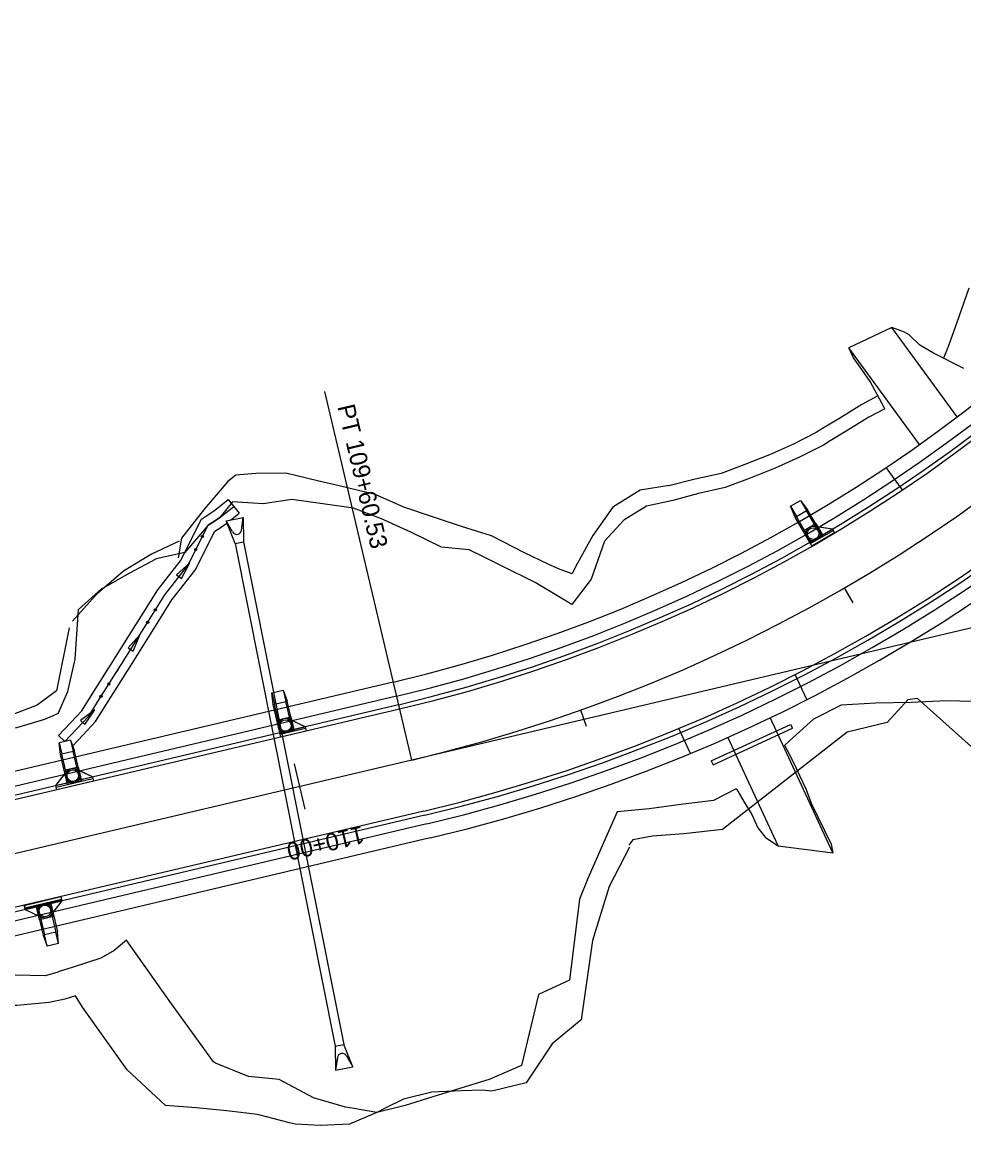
# Model space of a CAD drawing. Extents: x 979959 to 994833, y 1835619 to 1845316.
# Drawn here: x 982112.4 to 982435.7, y 1841766.9 to 1842148.9 of the extents above; entities that cross this region are included whole.
import ezdxf

# ---------------------------------------------------------------- set-up
doc = ezdxf.new("R2010")
doc.units = 0
for name, color, linetype in [('Future 5 Lane Construction Limits', 7, 'Continuous'), ('R_CONCRETE', 7, 'Continuous'), ('R_Drainage', 7, 'Continuous'), ('R_Horz Alg', 7, 'Continuous'), ('R_Horz Alg Annot', 7, 'Continuous'), ('R_Horz Alg Annot_Side Road', 7, 'Continuous'), ('R_Horz Alg Stationing', 7, 'Continuous'), ('R_Proposed Const Limits', 7, 'Continuous'), ('R_Proposed Road', 7, 'Continuous'), ('R_Special Ditch', 7, 'Continuous')]:
    doc.layers.add(name, color=color, linetype=linetype)

msp = doc.modelspace()

# ---------------------------------------------------------------- linework, layer by layer
at = {"layer": 'Future 5 Lane Construction Limits'}
for points in [[(982437.5, 1842057.66), (982434.06, 1842047.83), (982430.51, 1842037.83), (982428.72, 1842033.56)], [(982406.25, 1842020.64), (982400.68, 1842017.64), (982392.77, 1842012.78), (982387.22, 1842009.48), (982385.03, 1842008.03), (982377.19, 1842004.08), (982368.99, 1842000.42), (982360.58, 1841997.05), (982352.36, 1841993.96), (982343.5, 1841992), (982334.46, 1841989.78)], [(982301.27, 1841959.53), (982296.56, 1841961.21), (982293.01, 1841962.84), (982284.91, 1841966.73), (982273.5, 1841972.59), (982263.27, 1841975.82), (982253.27, 1841979.07), (982243.49, 1841982.38), (982233.63, 1841986.79), (982224.57, 1841988.94), (982221.29, 1841989.71), (982213.79, 1841991.49), (982202.91, 1841994.08), (982192.66, 1841993.96), (982185.81, 1841993.36), (982183.03, 1841991.24), (982174.98, 1841981.8), (982167.08, 1841971.75), (982166.01, 1841965.06)], [(982334.55, 1841989.81), (982324.61, 1841988.27), (982315.24, 1841982.37), (982308.39, 1841972.74), (982302.46, 1841962.12), (982301.27, 1841959.53)], [(982166.27, 1841970.7), (982156.78, 1841966.25), (982147.22, 1841960.47), (982138.13, 1841952.71), (982137.46, 1841951.99), (982129.74, 1841943.3)], [(982128.58, 1841940.97), (982124.22, 1841919.37), (982117.57, 1841914.43), (982109.22, 1841911.21), (982104.23, 1841910.29), (982099.88, 1841909.49), (982090.18, 1841907.89), (982080.15, 1841906.87), (982069.88, 1841905.17), (982059.93, 1841902.56), (982050.25, 1841899.8)], [(982619.19, 1841919.79), (982589.12, 1841925.44), (982561.38, 1841937.04), (982543.42, 1841940.66), (982527.9, 1841941.77), (982516.15, 1841942.04), (982509.6, 1841937.65), (982501.26, 1841931.38), (982493.51, 1841924.03), (982494.58, 1841913.21), (982486.28, 1841894.18), (982467.38, 1841888.32), (982456, 1841891.84), (982450.27, 1841889.44), (982419.85, 1841916.71), (982416.51, 1841916.29), (982409.39, 1841908.49), (982395.72, 1841905.15)], [(982395.72, 1841905.15), (982352.9, 1841871.8), (982339.62, 1841870.22), (982328.71, 1841869.47), (982322.05, 1841868.23)], [(982322.05, 1841868.23), (982320.7, 1841866.4)], [(982320.98, 1841865.63), (982314.01, 1841852.12), (982308.19, 1841833.64), (982304.35, 1841806.45), (982294.35, 1841798.16), (982285.45, 1841784.75), (982273.66, 1841781.86), (982270.25, 1841782.23), (982263.24, 1841781.96), (982253.07, 1841781.51), (982243.36, 1841779.11), (982237.09, 1841776.07), (982234.15, 1841774.62), (982224.84, 1841770.53), (982214.67, 1841770.09), (982206.31, 1841770.54), (982204.17, 1841771.02), (982193.61, 1841773.77), (982193.23, 1841773.84), (982182.65, 1841775.16), (982172.12, 1841776.22), (982161.67, 1841776.96), (982148.49, 1841789.28), (982133.14, 1841810.8), (982130.68, 1841814.59)], [(982130.68, 1841814.59), (982127.1, 1841813.49), (982121.73, 1841812.29), (982110.53, 1841811.26), (982099.87, 1841811.37), (982093.48, 1841811.24)]]:
    msp.add_lwpolyline(points, dxfattribs=at)
at = {"layer": 'R_CONCRETE'}
for p, q in [((982183.17, 1841985.03), (982186.92, 1841980.35)), ((982124.86, 1841903.97), (982127.05, 1841901.92))]:
    msp.add_line(p, q, dxfattribs=at)
for points in [[(982124.86, 1841903.97), (982128.96, 1841908.34), (982132.87, 1841912.52), (982136.46, 1841918.2), (982143.53, 1841929.43), (982143.93, 1841930.06), (982151.39, 1841941.97), (982158.93, 1841954.04), (982166.74, 1841964.02), (982173.98, 1841978.32), (982177.12, 1841980.38), (982178.5, 1841981.28), (982183.17, 1841985.03)], [(982183.99, 1841977.99), (982186.92, 1841980.35)], [(982129.74, 1841900.4), (982133.34, 1841904.24), (982137.64, 1841908.84), (982141.53, 1841915), (982148.61, 1841926.24), (982149.01, 1841926.87), (982156.48, 1841938.78), (982163.85, 1841950.6), (982171.83, 1841960.79), (982178.6, 1841974.18), (982180.4, 1841975.35), (982182.03, 1841976.42), (982182.71, 1841976.96)]]:
    msp.add_lwpolyline(points, dxfattribs=at)
at = {"layer": 'R_Drainage'}
for p, q in [((982376.21, 1841982.73), (982379.67, 1841984.74)), ((982377.79, 1841979.02), (982376.21, 1841982.73)), ((982376.21, 1841982.73), (982378.22, 1841979.27)), ((982379.67, 1841984.74), (982382.11, 1841981.53)), ((982379.67, 1841984.74), (982381.68, 1841981.28)), ((982387.38, 1841972.45), (982382.11, 1841981.53)), ((982182.43, 1841977.68), (982188.31, 1841978.85)), ((982185.49, 1841969.98), (982182.43, 1841977.68)), ((982184.64, 1841973.91), (982182.43, 1841977.68)), ((982187.73, 1841974.53), (982188.31, 1841978.85)), ((982188.31, 1841978.85), (982188.43, 1841970.57)), ((982383.06, 1841969.94), (982377.79, 1841979.02)), ((982378.22, 1841979.27), (982381.68, 1841981.28)), ((982383.24, 1841970.62), (982378.22, 1841979.27)), ((982386.7, 1841972.63), (982381.68, 1841981.28)), ((982380.55, 1841974.26), (982384.87, 1841976.77)), ((982383.06, 1841969.94), (982390.84, 1841974.46)), ((982383.06, 1841969.94), (982390.84, 1841974.46)), ((982390.59, 1841974.89), (982384.34, 1841975.83)), ((982390.59, 1841974.89), (982385.52, 1841975.65)), ((982185.49, 1841969.98), (982188.43, 1841970.57)), ((982185.49, 1841969.98), (982219.91, 1841797.38)), ((982188.43, 1841970.57), (982222.86, 1841797.97)), ((982383.24, 1841970.62), (982386.7, 1841972.63)), ((982198.1, 1841918.68), (982201.99, 1841919.6)), ((982198.53, 1841914.67), (982198.1, 1841918.68)), ((982198.1, 1841918.68), (982199.01, 1841914.79)), ((982201.99, 1841919.6), (982203.39, 1841915.82)), ((982201.99, 1841919.6), (982202.91, 1841915.71)), ((982200.94, 1841904.46), (982198.53, 1841914.67)), ((982199.01, 1841914.79), (982202.91, 1841915.71)), ((982201.31, 1841905.06), (982199.01, 1841914.79)), ((982205.2, 1841905.98), (982202.91, 1841915.71)), ((982205.81, 1841905.61), (982203.39, 1841915.82)), ((982199.79, 1841909.32), (982204.66, 1841910.47)), ((982209.58, 1841907.01), (982203.87, 1841909.72)), ((982209.58, 1841907.01), (982204.96, 1841909.21)), ((982200.94, 1841904.46), (982209.7, 1841906.52)), ((982200.94, 1841904.46), (982209.7, 1841906.52)), ((982201.31, 1841905.06), (982205.2, 1841905.98)), ((982349.03, 1841895.28), (982376.27, 1841907.85)), ((982349.65, 1841893.92), (982376.89, 1841906.49)), ((982376.27, 1841907.85), (982376.89, 1841906.49)), ((982128.99, 1841902.38), (982125.1, 1841901.46)), ((982125.54, 1841897.45), (982125.1, 1841901.46)), ((982125.1, 1841901.46), (982126.02, 1841897.57)), ((982128.99, 1841902.38), (982129.91, 1841898.48)), ((982128.99, 1841902.38), (982130.41, 1841898.6)), ((982127.94, 1841887.23), (982125.54, 1841897.45)), ((982129.91, 1841898.48), (982126.02, 1841897.57)), ((982128.32, 1841887.83), (982126.02, 1841897.57)), ((982132.21, 1841888.75), (982129.91, 1841898.48)), ((982132.81, 1841888.38), (982130.41, 1841898.6)), ((982349.03, 1841895.28), (982349.65, 1841893.92)), ((982123.94, 1841886.8), (982127.83, 1841891.78)), ((982123.94, 1841886.8), (982127.1, 1841890.84)), ((982126.8, 1841892.1), (982131.66, 1841893.25)), ((982136.59, 1841889.78), (982130.88, 1841892.5)), ((982136.59, 1841889.78), (982131.96, 1841891.98)), ((982124.05, 1841886.31), (982136.7, 1841889.3)), ((982124.05, 1841886.31), (982136.7, 1841889.3)), ((982132.21, 1841888.75), (982128.32, 1841887.83)), ((982125.96, 1841847.72), (982113.31, 1841844.73)), ((982113.32, 1841844.74), (982125.97, 1841847.72)), ((982113.42, 1841844.24), (982119.14, 1841841.53)), ((982113.43, 1841844.25), (982118.06, 1841842.05)), ((982117.21, 1841845.65), (982119.63, 1841835.44)), ((982121.7, 1841846.2), (982117.81, 1841845.28)), ((982117.81, 1841845.28), (982120.11, 1841835.55)), ((982121.7, 1841846.2), (982124, 1841836.47)), ((982122.08, 1841846.8), (982124.5, 1841836.59)), ((982126.07, 1841847.23), (982122.18, 1841842.25)), ((982126.08, 1841847.23), (982122.93, 1841843.2)), ((982123.21, 1841841.93), (982118.35, 1841840.78)), ((982124, 1841836.47), (982120.11, 1841835.55)), ((982124.92, 1841832.58), (982124, 1841836.47)), ((982124.92, 1841832.58), (982124.5, 1841836.59)), ((982119.63, 1841835.44), (982121.03, 1841831.66)), ((982121.03, 1841831.66), (982120.11, 1841835.55)), ((982124.92, 1841832.58), (982121.03, 1841831.66)), ((982219.91, 1841797.38), (982222.86, 1841797.97)), ((982219.91, 1841797.38), (982220.04, 1841789.09)), ((982225.92, 1841790.27), (982222.86, 1841797.97)), ((982220.63, 1841793.42), (982220.04, 1841789.09)), ((982223.72, 1841794.04), (982225.92, 1841790.27)), ((982220.04, 1841789.09), (982225.92, 1841790.27))]:
    msp.add_line(p, q, dxfattribs=at)
for points in [[(982380.55, 1841974.26), (982384.87, 1841976.77), (982387.38, 1841972.45), (982383.06, 1841969.94)], [(982382.8, 1841970.37), (982390.59, 1841974.89), (982391.34, 1841973.59), (982383.56, 1841969.08)], [(982382.81, 1841970.37), (982390.59, 1841974.89), (982391.34, 1841973.59), (982383.56, 1841969.07)], [(982199.79, 1841909.32), (982204.66, 1841910.47), (982205.81, 1841905.61), (982200.94, 1841904.46)], [(982200.82, 1841904.94), (982209.58, 1841907.01), (982209.93, 1841905.55), (982201.17, 1841903.48)], [(982200.82, 1841904.94), (982209.58, 1841907.01), (982209.93, 1841905.55), (982201.17, 1841903.48)], [(982123.94, 1841886.8), (982136.59, 1841889.78), (982136.93, 1841888.32), (982124.28, 1841885.34)], [(982123.94, 1841886.8), (982136.59, 1841889.78), (982136.93, 1841888.32), (982124.28, 1841885.34)], [(982126.8, 1841892.1), (982131.66, 1841893.25), (982132.81, 1841888.38), (982127.94, 1841887.23)], [(982126.07, 1841847.23), (982113.42, 1841844.24), (982113.08, 1841845.7), (982125.73, 1841848.69)], [(982113.43, 1841844.25), (982126.08, 1841847.23), (982125.74, 1841848.69), (982113.09, 1841845.71)], [(982123.21, 1841841.93), (982118.35, 1841840.78), (982117.2, 1841845.65), (982122.07, 1841846.8)]]:
    msp.add_lwpolyline(points, close=True, dxfattribs=at)
for centre, radius in [((982383.96, 1841973.36), 2.5), ((982383.96, 1841973.36), 2.5), ((982383.96, 1841973.36), 2), ((982383.96, 1841973.36), 2), ((982202.8, 1841907.46), 2.5), ((982202.8, 1841907.46), 2.5), ((982202.8, 1841907.46), 2), ((982202.8, 1841907.46), 2), ((982129.8, 1841890.24), 2.5), ((982129.8, 1841890.24), 2.5), ((982129.8, 1841890.24), 2), ((982129.8, 1841890.24), 2), ((982120.21, 1841843.79), 2.5), ((982120.21, 1841843.79), 2.5), ((982120.21, 1841843.79), 2), ((982120.21, 1841843.79), 2)]:
    msp.add_circle(centre, radius, dxfattribs=at)
for centre, start, end in [((982186.08, 1841974.75), 210.3209, 352.2357), ((982222.28, 1841793.2), 30.3209, 172.2357)]:
    msp.add_arc(centre, 1.67, start, end, dxfattribs=at)
at = {"layer": 'R_Horz Alg'}
msp.add_line((982246.15, 1841895.6), (981814.34, 1841793.7), dxfattribs=at)
msp.add_arc((982120.82, 1842426.69), 545.67, 283.2783, 3.7353, dxfattribs=at)
at = {"layer": 'R_Horz Alg Annot'}
msp.add_lwpolyline([(982246.15, 1841895.6), (982216.29, 1842022.13)], dxfattribs=at)
at = {"layer": 'R_Horz Alg Annot_Side Road'}
msp.add_line((982695.41, 1842001.62), (982246.15, 1841895.6), dxfattribs=at)
at = {"layer": 'R_Horz Alg Stationing'}
for points in [[(982397.77, 1841949.57), (982394.76, 1841954.76)], [(982306.19, 1841907.09), (982304.17, 1841912.74)], [(982209.57, 1841878.75), (982205.9, 1841894.33)]]:
    msp.add_lwpolyline(points, dxfattribs=at)
at = {"layer": 'R_Proposed Const Limits'}
for points in [[(982435.7, 1842029.99), (982425.31, 1842035.3), (982420.63, 1842038.07), (982416.96, 1842041.58), (982415.36, 1842042.51), (982410.97, 1842044.14)], [(982408.62, 1842016.23), (982408.36, 1842016.69), (982405.95, 1842021.12), (982403.58, 1842025.59), (982400.73, 1842029.69), (982397.8, 1842033.74), (982396.28, 1842037.11)], [(982408.62, 1842016.23), (982403.17, 1842013.3), (982395.36, 1842008.5), (982389.87, 1842005.24), (982387.54, 1842003.7), (982379.34, 1841999.56), (982370.93, 1841995.81), (982362.39, 1841992.39), (982353.79, 1841989.16), (982344.63, 1841987.13)], [(982344.63, 1841987.13), (982335.78, 1841984.67), (982326.72, 1841982.79), (982319.03, 1841978), (982312.33, 1841970.76), (982307.77, 1841957.72), (982301.15, 1841949.06)], [(982184.66, 1841984.3), (982180.27, 1841978.85), (982178.76, 1841977.86), (982176.29, 1841976.25), (982172.27, 1841971.54)], [(982301.15, 1841949.06), (982288.55, 1841956.54), (982276.98, 1841962.24), (982270.98, 1841965.22), (982270.75, 1841965.33), (982265.83, 1841967.74), (982256.36, 1841968.66), (982245.83, 1841973.88), (982235.78, 1841978.45), (982226.2, 1841982.09), (982215.67, 1841983.53), (982205.05, 1841985.02), (982195.11, 1841983.6), (982184.66, 1841984.3)], [(982172.27, 1841971.54), (982168.24, 1841966.83), (982158.47, 1841964.68)], [(982128.11, 1841919.17), (982130.65, 1841930.21), (982131.76, 1841947.25), (982139.78, 1841954.52), (982140.28, 1841954.7), (982149.33, 1841959.86), (982158.47, 1841964.68)], [(982622.85, 1841933.48), (982616.33, 1841932.05), (982591.56, 1841935.53), (982566.38, 1841944.41), (982543.78, 1841951.7), (982527.91, 1841952.3), (982510.79, 1841955.03), (982503.03, 1841946.77), (982494.64, 1841939.24), (982488.79, 1841928.2), (982488.35, 1841924.96), (982487.34, 1841920.53), (982485.3, 1841913.51), (982480.77, 1841899.69), (982475.45, 1841886.49), (982451.13, 1841909.28), (982443.14, 1841915.53), (982429.94, 1841915.95), (982417.65, 1841915.33), (982405.36, 1841915.14), (982393.6, 1841914.39), (982384.11, 1841909.6)], [(982124.77, 1841911.55), (982124.77, 1841911.55), (982128.11, 1841919.17)], [(982124.77, 1841911.55), (982120.12, 1841909.5), (982110.51, 1841906.7), (982105.63, 1841905.6), (982105.1, 1841905.51), (982100.63, 1841905.02), (982090.62, 1841903.88), (982080.6, 1841902.83), (982070.63, 1841901.53), (982061.22, 1841897.87), (982051.39, 1841895.96), (982041.58, 1841894.01), (982031.82, 1841891.83), (982022.11, 1841889.43), (982012.4, 1841887.06), (982002.76, 1841884.36), (981993.12, 1841881.68), (981988.94, 1841881.03), (981983.19, 1841880.19), (981973.21, 1841878.94), (981963.63, 1841876), (981954.03, 1841873.16), (981943.72, 1841873.28), (981935.68, 1841873.59)], [(982384.11, 1841909.6), (982375.91, 1841902.15), (982374.16, 1841900.64)], [(982374.11, 1841900.69), (982375.09, 1841899.02), (982377.34, 1841894.55), (982379.47, 1841890.03), (982381.6, 1841885.51), (982383.27, 1841880.77), (982390.2, 1841866.74), (982390.77, 1841863.72)], [(982357.59, 1841885.69), (982349.75, 1841881.67), (982338.61, 1841880.36), (982327.66, 1841878.83), (982316.65, 1841877.76)], [(982357.55, 1841885.7), (982357.76, 1841885.47), (982360.33, 1841881.15), (982362.98, 1841876.87), (982365.05, 1841872.32), (982367.59, 1841868.95), (982372.01, 1841866.14)], [(982316.65, 1841877.76), (982310.25, 1841863.28), (982306.78, 1841855.18), (982306.65, 1841854.87), (982303.73, 1841847.78), (982300.35, 1841819.97), (982289.67, 1841815.12), (982283.91, 1841790.76), (982272.7, 1841785.91), (982263.01, 1841782.94), (982253.44, 1841779.97), (982243.87, 1841776.95), (982234.15, 1841774.6), (982228.23, 1841775.61), (982226.42, 1841775.92), (982223.44, 1841776.44), (982212.42, 1841779.6), (982200.66, 1841785.89), (982190.14, 1841786.93), (982178.78, 1841791.53), (982178.14, 1841791.97), (982163.7, 1841811.9), (982148.26, 1841833.79)], [(982148.26, 1841833.79), (982143.98, 1841830.15), (982139.45, 1841827.6), (982129.91, 1841824.49), (982125.13, 1841822.94), (982124.63, 1841822.78), (982120.35, 1841821.45), (982110.02, 1841821.7), (982099.76, 1841821.62), (982089.6, 1841821.13), (982079.35, 1841821.05)]]:
    msp.add_lwpolyline(points, dxfattribs=at)
at = {"layer": 'R_Proposed Road'}
for p, q in [((982410.97, 1842044.14), (982396.28, 1842037.11)), ((982433.45, 1842013.45), (982410.97, 1842044.14)), ((982420.54, 1842004), (982396.28, 1842037.11)), ((982414.63, 1841988.38), (982409.01, 1841996.05)), ((982381.78, 1841916.37), (982377.78, 1841924.99)), ((982239.83, 1841922.37), (981808.02, 1841820.47)), ((982240.98, 1841917.5), (981809.17, 1841815.6)), ((982241.67, 1841914.58), (981809.86, 1841812.68)), ((982242.02, 1841913.12), (981810.2, 1841811.22)), ((982390.77, 1841863.72), (982369.24, 1841910.15)), ((982341.87, 1841897.86), (982337.87, 1841906.48)), ((982372.01, 1841866.14), (982354.72, 1841903.41)), ((982250.29, 1841878.09), (981818.47, 1841776.18)), ((982250.63, 1841876.63), (981818.82, 1841774.72)), ((982251.32, 1841873.71), (981819.5, 1841771.8)), ((982252.47, 1841868.84), (981820.65, 1841766.94)), ((982372.01, 1841866.14), (982390.77, 1841863.72))]:
    msp.add_line(p, q, dxfattribs=at)
for radius, start, end in [(563.67, 283.2783, 3.7353), (565.17, 283.2783, 3.7353), (568.17, 283.2783, 3.7353), (573.17, 283.27832, 3.73532), (518.17, 283.2783, 3.7353), (523.17, 283.2783, 3.7353), (526.17, 283.2783, 3.7353), (527.67, 283.2783, 3.7353)]:
    msp.add_arc((982120.82, 1842426.69), radius, start, end, dxfattribs=at)
at = {"layer": 'R_Special Ditch'}
for p, q in [((982169.96, 1841963.27), (982165.43, 1841959.2)), ((982167.1, 1841957.89), (982169.96, 1841963.27)), ((982165.43, 1841959.2), (982167.1, 1841957.89)), ((982152.84, 1841938.64), (982148.76, 1841934.12)), ((982150.55, 1841932.99), (982152.84, 1841938.64)), ((982148.76, 1841934.12), (982150.55, 1841932.99)), ((982137.3, 1841912.87), (982132.43, 1841909.21)), ((982133.97, 1841907.76), (982137.3, 1841912.87)), ((982132.43, 1841909.21), (982133.97, 1841907.76))]:
    msp.add_line(p, q, dxfattribs=at)
for points in [[(982176.81, 1841976.59), (982178.76, 1841977.86), (982180.27, 1841978.85), (982185.05, 1841982.69)], [(982180.27, 1841978.85), (982185.05, 1841982.69)], [(982176.29, 1841976.25), (982178.76, 1841977.86), (982180.27, 1841978.85)], [(982127.05, 1841901.92), (982131.15, 1841906.29), (982135.25, 1841910.68), (982138.99, 1841916.6), (982146.07, 1841927.84), (982146.47, 1841928.47), (982153.93, 1841940.37), (982161.39, 1841952.32), (982169.28, 1841962.4), (982176.29, 1841976.25)], [(982176.78, 1841976.57), (982176.81, 1841976.59)], [(982160.81, 1841951.39), (982161.39, 1841952.32), (982169.28, 1841962.4), (982169.78, 1841963.39)], [(982160.79, 1841951.36), (982160.81, 1841951.39)], [(982144.87, 1841925.93), (982146.07, 1841927.84), (982146.47, 1841928.47), (982152.84, 1841938.64)], [(982144.85, 1841925.9), (982144.87, 1841925.93)], [(982127.05, 1841901.92), (982131.15, 1841906.29), (982135.25, 1841910.68), (982136.85, 1841913.21)]]:
    msp.add_lwpolyline(points, dxfattribs=at)
for centre in [(982174.27, 1841972.34), (982172.01, 1841967.87), (982158.12, 1841947.15), (982155.47, 1841942.9), (982142.17, 1841921.7), (982139.5, 1841917.46)]:
    msp.add_circle(centre, 0.375, dxfattribs=at)

# ---------------------------------------------------------------- texts
at = {"layer": 'R_Horz Alg Annot'}
msp.add_text('PT 109+60.53', height=6, rotation=283.2783, dxfattribs=at).set_placement((982220.59, 1842016.98))
at = {"layer": 'R_Horz Alg Stationing'}
msp.add_text('110+00', height=6, rotation=193.2783, dxfattribs=at).set_placement((982229.04, 1841873.07))

doc.saveas('drawing.dxf')
